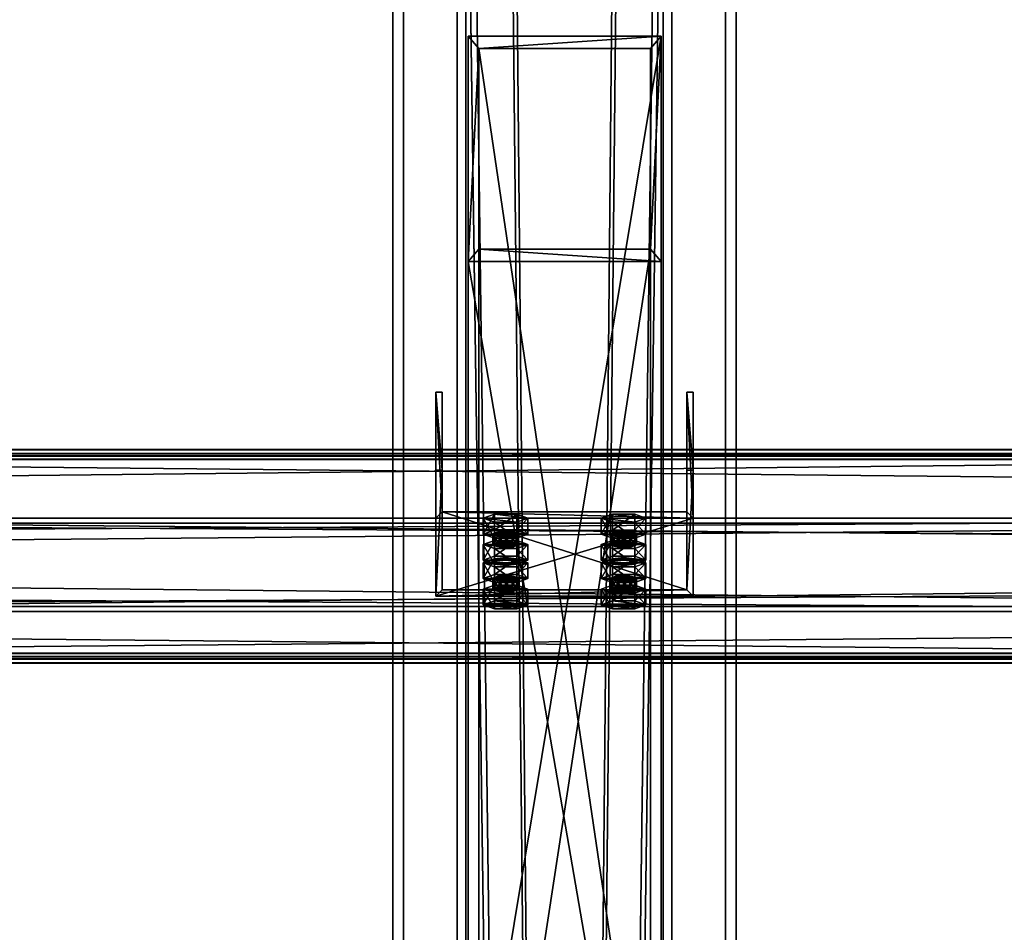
# Model space of a CAD drawing. Header units: millimetres. Extents: x -333 to 67333, y -930 to 39730.
# Tile 545 of 656: x 27646 to 28105, y 16351 to 16776. Entities that reach past the tile are written whole.
import ezdxf

# ---------------------------------------------------------------- set-up
doc = ezdxf.new("R2010")
doc.units = ezdxf.units.MM
for name, color, linetype in [('13', 7, 'Continuous'), ('4', 7, 'Continuous'), ('5', 7, 'Continuous'), ('6', 7, 'Continuous'), ('7', 7, 'Continuous'), ('95', 7, 'Continuous')]:
    doc.layers.add(name, color=color, linetype=linetype)

msp = doc.modelspace()

# ---------------------------------------------------------------- meshes
at = {"layer": '13', "color": 30}
mesh = msp.add_polyface(dxfattribs=at)
corners = [(28500.01, 16573.01, 6954.91), (28500.01, 16500.62, 6939.52), (21700.01, 16500.62, 6939.52), (21700.01, 16573.01, 6954.91), (28500.01, 16541.79, 6745.85), (21700.01, 16541.79, 6745.85), (28500.01, 16481.14, 6732.96), (21700.01, 16481.14, 6732.96), (28500.01, 16478.44, 6745.68), (21700.01, 16478.44, 6745.68), (28500.01, 16476.49, 6745.26), (21700.01, 16476.49, 6745.26), (28500.01, 16479.6, 6730.59), (21700.01, 16479.6, 6730.59), (28500.01, 16544.16, 6744.31), (21700.01, 16544.16, 6744.31), (28500.01, 16503, 6937.98), (21700.01, 16503, 6937.98), (28500.01, 16571.47, 6952.54), (21700.01, 16571.47, 6952.54), (28500.01, 16574.17, 6939.82), (21700.01, 16574.17, 6939.82), (28500.01, 16576.13, 6940.24), (21700.01, 16576.13, 6940.24)]
mesh.append_faces([[corners[k] for k in face] for face in [(0, 2, 3, 3), (1, 5, 2, 2), (4, 7, 5, 5), (6, 9, 7, 7), (8, 11, 9, 9), (10, 13, 11, 11), (12, 15, 13, 13), (14, 17, 15, 15), (16, 19, 17, 17), (18, 21, 19, 19), (20, 23, 21, 21), (22, 3, 23, 23), (20, 0, 22, 22), (8, 12, 10, 10), (3, 21, 23, 23), (11, 7, 9, 9)]], dxfattribs={"vtx0": -1, "color": 30})
mesh.append_faces([[corners[k] for k in face] for face in [(1, 16, 4, 4), (16, 0, 18, 18), (18, 0, 20, 20), (12, 6, 14, 14), (14, 4, 16, 16), (21, 3, 19, 19), (2, 19, 3, 3), (19, 2, 17, 17), (17, 2, 15, 15)]], dxfattribs={"vtx0": -1, "vtx1": -1, "color": 30})
mesh.append_faces([[corners[k] for k in face] for face in [(16, 1, 0, 0), (12, 8, 6, 6), (14, 6, 4, 4), (15, 2, 5, 5), (7, 11, 13, 13), (5, 13, 15, 15), (13, 5, 7, 7)]], dxfattribs={"vtx0": -1, "vtx2": -1, "vtx3": -1, "color": 30})
mesh.append_faces([[corners[k] for k in face] for face in [(0, 1, 2, 2), (1, 4, 5, 5), (4, 6, 7, 7), (6, 8, 9, 9), (8, 10, 11, 11), (10, 12, 13, 13), (12, 14, 15, 15), (14, 16, 17, 17), (16, 18, 19, 19), (18, 20, 21, 21), (20, 22, 23, 23), (22, 0, 3, 3)]], dxfattribs={"vtx2": -1, "vtx3": -1, "color": 30})
mesh = msp.add_polyface(dxfattribs=at)
corners = [(34100.01, 16573.01, 6954.91), (34100.01, 16500.62, 6939.52), (27300.01, 16500.62, 6939.52), (27300.01, 16573.01, 6954.91), (34100.01, 16541.79, 6745.85), (27300.01, 16541.79, 6745.85), (34100.01, 16481.14, 6732.96), (27300.01, 16481.14, 6732.96), (34100.01, 16478.44, 6745.68), (27300.01, 16478.44, 6745.68), (34100.01, 16476.49, 6745.26), (27300.01, 16476.49, 6745.26), (34100.01, 16479.6, 6730.59), (27300.01, 16479.6, 6730.59), (34100.01, 16544.16, 6744.31), (27300.01, 16544.16, 6744.31), (34100.01, 16503, 6937.98), (27300.01, 16503, 6937.98), (34100.01, 16571.47, 6952.54), (27300.01, 16571.47, 6952.54), (34100.01, 16574.17, 6939.82), (27300.01, 16574.17, 6939.82), (34100.01, 16576.13, 6940.24), (27300.01, 16576.13, 6940.24)]
mesh.append_faces([[corners[k] for k in face] for face in [(0, 2, 3, 3), (1, 5, 2, 2), (4, 7, 5, 5), (6, 9, 7, 7), (8, 11, 9, 9), (10, 13, 11, 11), (12, 15, 13, 13), (14, 17, 15, 15), (16, 19, 17, 17), (18, 21, 19, 19), (20, 23, 21, 21), (22, 3, 23, 23), (20, 0, 22, 22), (8, 12, 10, 10), (3, 21, 23, 23), (11, 7, 9, 9)]], dxfattribs={"vtx0": -1, "color": 30})
mesh.append_faces([[corners[k] for k in face] for face in [(1, 16, 4, 4), (16, 0, 18, 18), (18, 0, 20, 20), (12, 6, 14, 14), (14, 4, 16, 16), (21, 3, 19, 19), (2, 19, 3, 3), (19, 2, 17, 17), (17, 2, 15, 15)]], dxfattribs={"vtx0": -1, "vtx1": -1, "color": 30})
mesh.append_faces([[corners[k] for k in face] for face in [(16, 1, 0, 0), (12, 8, 6, 6), (14, 6, 4, 4), (15, 2, 5, 5), (7, 11, 13, 13), (5, 13, 15, 15), (13, 5, 7, 7)]], dxfattribs={"vtx0": -1, "vtx2": -1, "vtx3": -1, "color": 30})
mesh.append_faces([[corners[k] for k in face] for face in [(0, 1, 2, 2), (1, 4, 5, 5), (4, 6, 7, 7), (6, 8, 9, 9), (8, 10, 11, 11), (10, 12, 13, 13), (12, 14, 15, 15), (14, 16, 17, 17), (16, 18, 19, 19), (18, 20, 21, 21), (20, 22, 23, 23), (22, 0, 3, 3)]], dxfattribs={"vtx2": -1, "vtx3": -1, "color": 30})
at = {"layer": '4', "color": 171}
mesh = msp.add_polyface(dxfattribs=at)
corners = [(27945, 16768.89, 6628.51), (27855, 16768.89, 6628.51), (27855, 16225.73, 5227.71), (27945, 16225.73, 5227.71), (27945, 16663.69, 6606.15), (27945, 16141.82, 5260.25), (27855, 16663.69, 6606.15), (27855, 16141.82, 5260.25), (27860, 16221.07, 5229.52), (27940, 16221.07, 5229.52), (27940, 16146.48, 5258.44), (27860, 16146.48, 5258.44), (27860, 16763.04, 6627.26), (27940, 16763.04, 6627.26), (27860, 16669.53, 6607.39), (27940, 16669.53, 6607.39)]
mesh.append_faces([[corners[k] for k in face] for face in [(0, 2, 3, 3), (4, 3, 5, 5), (6, 5, 7, 7), (1, 7, 2, 2), (12, 9, 8, 8), (14, 8, 11, 11), (15, 11, 10, 10), (13, 10, 9, 9)]], dxfattribs={"vtx0": -1, "color": 171})
mesh.append_faces([[corners[k] for k in face] for face in [(2, 8, 3, 3), (8, 7, 11, 11), (11, 7, 10, 10), (3, 9, 5, 5), (9, 3, 8, 8), (5, 10, 7, 7), (1, 12, 6, 6), (12, 0, 13, 13), (13, 0, 15, 15), (6, 14, 4, 4), (14, 6, 12, 12), (4, 15, 0, 0)]], dxfattribs={"vtx0": -1, "vtx1": -1, "color": 171})
mesh.append_faces([[corners[k] for k in face] for face in [(8, 2, 7, 7), (5, 9, 10, 10), (12, 1, 0, 0), (4, 14, 15, 15)]], dxfattribs={"vtx0": -1, "vtx2": -1, "vtx3": -1, "color": 171})
mesh.append_faces([[corners[k] for k in face] for face in [(0, 1, 2, 2), (4, 0, 3, 3), (6, 4, 5, 5), (1, 6, 7, 7), (12, 13, 9, 9), (14, 12, 8, 8), (15, 14, 11, 11), (13, 15, 10, 10)]], dxfattribs={"vtx2": -1, "vtx3": -1, "color": 171})
at = {"layer": '5', "color": 131}
mesh = msp.add_polyface(dxfattribs=at)
corners = [(27946, 9415, 2984), (27854, 9415, 2984), (27854, 19384.97, 2984), (27946, 19384.97, 2984), (27854, 9415, 3076), (27854, 19384.97, 3076), (27946, 9415, 3076), (27946, 19384.97, 3076), (27950, 9415, 2980), (27950, 9415, 3080), (27950, 19384.97, 3080), (27950, 19384.97, 2980), (27850, 9415, 3080), (27850, 19384.97, 3080), (27850, 9415, 2980), (27850, 19384.97, 2980)]
mesh.append_faces([[corners[k] for k in face] for face in [(0, 2, 3, 3), (1, 5, 2, 2), (4, 7, 5, 5), (6, 3, 7, 7), (8, 10, 11, 11), (9, 13, 10, 10), (12, 15, 13, 13), (14, 11, 15, 15)]], dxfattribs={"vtx0": -1, "color": 131})
mesh.append_faces([[corners[k] for k in face] for face in [(9, 6, 12, 12), (6, 8, 0, 0), (0, 8, 1, 1), (12, 4, 14, 14), (4, 12, 6, 6), (14, 1, 8, 8), (11, 3, 15, 15), (3, 10, 7, 7), (7, 10, 5, 5), (15, 2, 13, 13), (2, 15, 3, 3), (13, 5, 10, 10)]], dxfattribs={"vtx0": -1, "vtx1": -1, "color": 131})
mesh.append_faces([[corners[k] for k in face] for face in [(6, 9, 8, 8), (14, 4, 1, 1), (3, 11, 10, 10), (13, 2, 5, 5)]], dxfattribs={"vtx0": -1, "vtx2": -1, "vtx3": -1, "color": 131})
mesh.append_faces([[corners[k] for k in face] for face in [(0, 1, 2, 2), (1, 4, 5, 5), (4, 6, 7, 7), (6, 0, 3, 3), (8, 9, 10, 10), (9, 12, 13, 13), (12, 14, 15, 15), (14, 8, 11, 11)]], dxfattribs={"vtx2": -1, "vtx3": -1, "color": 131})
at = {"layer": '6', "color": 2}
mesh = msp.add_polyface(dxfattribs=at)
corners = [(27980, 19380.14, 7183.53), (27820, 19380.14, 7183.53), (27820, 7954.94, 4755.1), (27980, 7954.94, 4755.1), (27980, 19380.14, 7347.1), (27980, 7921.68, 4911.61), (27820, 19380.14, 7347.1), (27820, 7921.68, 4911.61), (27825, 7953.9, 4759.99), (27975, 7953.9, 4759.99), (27975, 7922.72, 4906.72), (27825, 7922.72, 4906.72), (27975, 19380.14, 7188.64), (27975, 19380.14, 7341.99), (27825, 19380.14, 7188.64), (27825, 19380.14, 7341.99)]
mesh.append_faces([[corners[k] for k in face] for face in [(0, 2, 3, 3), (4, 3, 5, 5), (6, 5, 7, 7), (1, 7, 2, 2), (12, 10, 9, 9), (14, 9, 8, 8), (15, 8, 11, 11), (13, 11, 10, 10)]], dxfattribs={"vtx0": -1, "color": 2})
mesh.append_faces([[corners[k] for k in face] for face in [(2, 8, 3, 3), (8, 7, 11, 11), (11, 7, 10, 10), (3, 9, 5, 5), (9, 3, 8, 8), (5, 10, 7, 7), (0, 12, 1, 1), (12, 4, 13, 13), (13, 4, 15, 15), (1, 14, 6, 6), (14, 1, 12, 12), (6, 15, 4, 4)]], dxfattribs={"vtx0": -1, "vtx1": -1, "color": 2})
mesh.append_faces([[corners[k] for k in face] for face in [(8, 2, 7, 7), (5, 9, 10, 10), (12, 0, 4, 4), (6, 14, 15, 15)]], dxfattribs={"vtx0": -1, "vtx2": -1, "vtx3": -1, "color": 2})
mesh.append_faces([[corners[k] for k in face] for face in [(0, 1, 2, 2), (4, 0, 3, 3), (6, 4, 5, 5), (1, 6, 7, 7), (12, 13, 10, 10), (14, 12, 9, 9), (15, 14, 8, 8), (13, 15, 11, 11)]], dxfattribs={"vtx2": -1, "vtx3": -1, "color": 2})
at = {"layer": '7', "color": 6}
mesh = msp.add_polyface(dxfattribs=at)
corners = [(27840.01, 16507.78, 6915.49), (27960.01, 16507.78, 6915.49), (27960.01, 16544.16, 6744.31), (27840.01, 16544.16, 6744.31), (27960.01, 16566.47, 6927.96), (27960.01, 16602.85, 6756.78), (27957.01, 16566.47, 6927.96), (27957.01, 16602.85, 6756.78), (27957.01, 16510.71, 6916.11), (27957.01, 16547.1, 6744.93), (27843.01, 16510.71, 6916.11), (27843.01, 16547.1, 6744.93), (27843.01, 16566.47, 6927.96), (27843.01, 16602.85, 6756.78), (27840.01, 16566.47, 6927.96), (27840.01, 16602.85, 6756.78)]
mesh.append_faces([[corners[k] for k in face] for face in [(0, 2, 3, 3), (1, 5, 2, 2), (4, 7, 5, 5), (6, 9, 7, 7), (8, 11, 9, 9), (10, 13, 11, 11), (12, 15, 13, 13), (14, 3, 15, 15), (12, 0, 14, 14), (7, 2, 5, 5)]], dxfattribs={"vtx0": -1, "color": 6})
mesh.append_faces([[corners[k] for k in face] for face in [(1, 8, 4, 4), (8, 0, 10, 10), (10, 0, 12, 12), (3, 11, 15, 15), (11, 2, 9, 9), (9, 2, 7, 7)]], dxfattribs={"vtx0": -1, "vtx1": -1, "color": 6})
mesh.append_faces([[corners[k] for k in face] for face in [(8, 1, 0, 0), (11, 3, 2, 2)]], dxfattribs={"vtx0": -1, "vtx2": -1, "vtx3": -1, "color": 6})
mesh.append_faces([[corners[k] for k in face] for face in [(6, 4, 8, 8), (13, 15, 11, 11)]], dxfattribs={"vtx1": -1, "color": 6})
mesh.append_faces([[corners[k] for k in face] for face in [(0, 1, 2, 2), (1, 4, 5, 5), (4, 6, 7, 7), (6, 8, 9, 9), (8, 10, 11, 11), (10, 12, 13, 13), (12, 14, 15, 15), (14, 0, 3, 3)]], dxfattribs={"vtx2": -1, "vtx3": -1, "color": 6})
at = {"layer": '95', "color": 20}
mesh = msp.add_polyface(dxfattribs=at)
corners = [(27866.51, 16531.81, 6792.8), (27867.31, 16537.32, 6790.91), (27866.51, 16536.7, 6793.84), (27867.31, 16532.43, 6789.87), (27869.51, 16532.89, 6787.72), (27869.51, 16537.78, 6788.76), (27872.51, 16533.06, 6786.93), (27872.51, 16537.95, 6787.97), (27875.51, 16532.89, 6787.72), (27875.51, 16537.78, 6788.76), (27877.71, 16532.43, 6789.87), (27877.71, 16537.32, 6790.91), (27878.51, 16536.7, 6793.84), (27878.51, 16531.81, 6792.8), (27877.71, 16536.08, 6796.78), (27867.31, 16531.19, 6795.74), (27867.31, 16536.08, 6796.78), (27869.51, 16535.62, 6798.92), (27875.51, 16535.62, 6798.92), (27872.51, 16535.45, 6799.71), (27862.12, 16536.7, 6793.84), (27867.31, 16538.57, 6785.04), (27867.31, 16545.91, 6786.6), (27862.12, 16544.04, 6795.4), (27877.71, 16538.57, 6785.04), (27877.71, 16545.91, 6786.6), (27882.9, 16536.7, 6793.84), (27882.9, 16544.04, 6795.4), (27877.71, 16534.83, 6802.65), (27877.71, 16542.17, 6804.2), (27867.31, 16534.83, 6802.65), (27867.31, 16542.17, 6804.2)]
mesh.append_faces([[corners[k] for k in face] for face in [(0, 1, 2, 2), (3, 5, 1, 1), (4, 7, 5, 5), (6, 9, 7, 7), (8, 11, 9, 9), (10, 12, 11, 11), (13, 14, 12, 12), (15, 2, 16, 16), (17, 18, 19, 19), (9, 5, 7, 7), (20, 22, 23, 23), (21, 25, 22, 22), (24, 27, 25, 25), (26, 29, 27, 27), (28, 31, 29, 29), (30, 23, 31, 31), (21, 26, 24, 24), (28, 20, 30, 30), (23, 29, 31, 31), (27, 22, 25, 25)]], dxfattribs={"vtx0": -1, "color": 20})
mesh.append_faces([[corners[k] for k in face] for face in [(18, 16, 14, 14), (14, 2, 12, 12), (12, 1, 11, 11), (11, 5, 9, 9), (26, 20, 28, 28), (29, 23, 27, 27)]], dxfattribs={"vtx0": -1, "vtx1": -1, "color": 20})
mesh.append_faces([[corners[k] for k in face] for face in [(18, 17, 16, 16), (14, 16, 2, 2), (12, 2, 1, 1), (11, 1, 5, 5), (26, 21, 20, 20), (27, 23, 22, 22)]], dxfattribs={"vtx0": -1, "vtx2": -1, "vtx3": -1, "color": 20})
mesh.append_faces([[corners[k] for k in face] for face in [(3, 4, 5, 5), (4, 6, 7, 7), (6, 8, 9, 9), (8, 10, 11, 11), (20, 21, 22, 22), (21, 24, 25, 25), (24, 26, 27, 27), (26, 28, 29, 29), (28, 30, 31, 31), (30, 20, 23, 23)]], dxfattribs={"vtx2": -1, "vtx3": -1, "color": 20})
mesh = msp.add_polyface(dxfattribs=at)
corners = [(27921.51, 16531.81, 6792.8), (27922.31, 16537.32, 6790.91), (27921.51, 16536.7, 6793.84), (27922.31, 16532.43, 6789.87), (27924.51, 16532.89, 6787.72), (27924.51, 16537.78, 6788.76), (27927.51, 16533.06, 6786.93), (27927.51, 16537.95, 6787.97), (27930.51, 16532.89, 6787.72), (27930.51, 16537.78, 6788.76), (27932.71, 16532.43, 6789.87), (27932.71, 16537.32, 6790.91), (27933.51, 16536.7, 6793.84), (27933.51, 16531.81, 6792.8), (27932.71, 16536.08, 6796.78), (27922.31, 16531.19, 6795.74), (27922.31, 16536.08, 6796.78), (27927.51, 16535.45, 6799.71), (27924.51, 16535.62, 6798.92), (27930.51, 16535.62, 6798.92), (27917.12, 16536.7, 6793.84), (27922.31, 16538.57, 6785.04), (27922.31, 16545.91, 6786.6), (27917.12, 16544.04, 6795.4), (27932.71, 16538.57, 6785.04), (27932.71, 16545.91, 6786.6), (27937.9, 16536.7, 6793.84), (27937.9, 16544.04, 6795.4), (27932.71, 16534.83, 6802.65), (27932.71, 16542.17, 6804.2), (27922.31, 16534.83, 6802.65), (27922.31, 16542.17, 6804.2)]
mesh.append_faces([[corners[k] for k in face] for face in [(0, 1, 2, 2), (3, 5, 1, 1), (4, 7, 5, 5), (6, 9, 7, 7), (8, 11, 9, 9), (10, 12, 11, 11), (13, 14, 12, 12), (15, 2, 16, 16), (16, 17, 18, 18), (9, 5, 7, 7), (20, 22, 23, 23), (21, 25, 22, 22), (24, 27, 25, 25), (26, 29, 27, 27), (28, 31, 29, 29), (30, 23, 31, 31), (21, 26, 24, 24), (28, 20, 30, 30), (23, 29, 31, 31), (27, 22, 25, 25)]], dxfattribs={"vtx0": -1, "color": 20})
mesh.append_faces([[corners[k] for k in face] for face in [(17, 16, 19, 19), (19, 16, 14, 14), (14, 2, 12, 12), (12, 1, 11, 11), (11, 5, 9, 9), (26, 20, 28, 28), (29, 23, 27, 27)]], dxfattribs={"vtx0": -1, "vtx1": -1, "color": 20})
mesh.append_faces([[corners[k] for k in face] for face in [(14, 16, 2, 2), (12, 2, 1, 1), (11, 1, 5, 5), (26, 21, 20, 20), (27, 23, 22, 22)]], dxfattribs={"vtx0": -1, "vtx2": -1, "vtx3": -1, "color": 20})
mesh.append_faces([[corners[k] for k in face] for face in [(3, 4, 5, 5), (4, 6, 7, 7), (6, 8, 9, 9), (8, 10, 11, 11), (20, 21, 22, 22), (21, 24, 25, 25), (24, 26, 27, 27), (26, 28, 29, 29), (28, 30, 31, 31), (30, 20, 23, 23)]], dxfattribs={"vtx2": -1, "vtx3": -1, "color": 20})
mesh = msp.add_polyface(dxfattribs=at)
corners = [(27882.9, 16523.25, 6893.22), (27862.12, 16523.25, 6893.22), (27867.31, 16525.12, 6884.41), (27877.71, 16525.12, 6884.41), (27866.51, 16531.81, 6792.8), (27867.31, 16532.43, 6789.87), (27867.31, 16537.32, 6790.91), (27877.71, 16532.43, 6789.87), (27878.51, 16531.81, 6792.8), (27878.51, 16536.7, 6793.84), (27877.71, 16531.19, 6795.74), (27877.71, 16536.08, 6796.78), (27875.51, 16530.73, 6797.89), (27875.51, 16535.62, 6798.92), (27872.51, 16530.56, 6798.67), (27872.51, 16535.45, 6799.71), (27869.51, 16530.73, 6797.89), (27869.51, 16535.62, 6798.92), (27867.31, 16531.19, 6795.74), (27867.31, 16536.08, 6796.78), (27866.51, 16536.7, 6793.84), (27869.51, 16532.89, 6787.72), (27875.51, 16532.89, 6787.72), (27872.51, 16533.06, 6786.93), (27862.12, 16524.47, 6791.24), (27867.31, 16526.35, 6782.44), (27867.31, 16533.68, 6784), (27862.12, 16531.81, 6792.8), (27877.71, 16526.35, 6782.44), (27877.71, 16533.68, 6784), (27882.9, 16524.47, 6791.24), (27882.9, 16531.81, 6792.8), (27877.71, 16522.6, 6800.05), (27877.71, 16529.94, 6801.61), (27867.31, 16522.6, 6800.05), (27867.31, 16529.94, 6801.61)]
mesh.append_faces([[corners[k] for k in face] for face in [(0, 2, 3, 3), (10, 13, 11, 11), (12, 15, 13, 13), (14, 17, 15, 15), (16, 19, 17, 17), (21, 22, 23, 23), (12, 16, 14, 14), (24, 26, 27, 27), (25, 29, 26, 26), (28, 31, 29, 29), (30, 33, 31, 31), (32, 35, 33, 33), (34, 27, 35, 35), (25, 30, 28, 28), (27, 33, 35, 35), (31, 26, 29, 29)]], dxfattribs={"vtx0": -1, "color": 20})
mesh.append_faces([[corners[k] for k in face] for face in [(22, 21, 7, 7), (7, 5, 8, 8), (8, 4, 10, 10), (10, 18, 12, 12), (33, 27, 31, 31)]], dxfattribs={"vtx0": -1, "vtx1": -1, "color": 20})
mesh.append_faces([[corners[k] for k in face] for face in [(0, 1, 2, 2), (7, 21, 5, 5), (8, 5, 4, 4), (10, 4, 18, 18), (12, 18, 16, 16), (30, 25, 24, 24), (31, 27, 26, 26)]], dxfattribs={"vtx0": -1, "vtx2": -1, "vtx3": -1, "color": 20})
mesh.append_faces([[corners[k] for k in face] for face in [(4, 5, 6, 6), (7, 8, 9, 9), (8, 10, 11, 11), (10, 12, 13, 13), (12, 14, 15, 15), (14, 16, 17, 17), (16, 18, 19, 19), (18, 4, 20, 20), (24, 25, 26, 26), (25, 28, 29, 29), (28, 30, 31, 31), (30, 32, 33, 33), (32, 34, 35, 35), (34, 24, 27, 27)]], dxfattribs={"vtx2": -1, "vtx3": -1, "color": 20})
mesh = msp.add_polyface(dxfattribs=at)
corners = [(27937.9, 16523.25, 6893.22), (27917.12, 16523.25, 6893.22), (27922.31, 16525.12, 6884.41), (27932.71, 16525.12, 6884.41), (27921.51, 16531.81, 6792.8), (27922.31, 16532.43, 6789.87), (27922.31, 16537.32, 6790.91), (27932.71, 16532.43, 6789.87), (27933.51, 16531.81, 6792.8), (27933.51, 16536.7, 6793.84), (27932.71, 16531.19, 6795.74), (27932.71, 16536.08, 6796.78), (27930.51, 16530.73, 6797.89), (27930.51, 16535.62, 6798.92), (27927.51, 16530.56, 6798.67), (27927.51, 16535.45, 6799.71), (27924.51, 16530.73, 6797.89), (27924.51, 16535.62, 6798.92), (27922.31, 16531.19, 6795.74), (27922.31, 16536.08, 6796.78), (27921.51, 16536.7, 6793.84), (27924.51, 16532.89, 6787.72), (27930.51, 16532.89, 6787.72), (27927.51, 16533.06, 6786.93), (27917.12, 16524.47, 6791.24), (27922.31, 16526.35, 6782.44), (27922.31, 16533.68, 6784), (27917.12, 16531.81, 6792.8), (27932.71, 16526.35, 6782.44), (27932.71, 16533.68, 6784), (27937.9, 16524.47, 6791.24), (27937.9, 16531.81, 6792.8), (27932.71, 16522.6, 6800.05), (27932.71, 16529.94, 6801.61), (27922.31, 16522.6, 6800.05), (27922.31, 16529.94, 6801.61)]
mesh.append_faces([[corners[k] for k in face] for face in [(0, 2, 3, 3), (10, 13, 11, 11), (12, 15, 13, 13), (14, 17, 15, 15), (16, 19, 17, 17), (21, 22, 23, 23), (12, 16, 14, 14), (24, 26, 27, 27), (25, 29, 26, 26), (28, 31, 29, 29), (30, 33, 31, 31), (32, 35, 33, 33), (34, 27, 35, 35), (25, 30, 28, 28), (27, 33, 35, 35), (31, 26, 29, 29)]], dxfattribs={"vtx0": -1, "color": 20})
mesh.append_faces([[corners[k] for k in face] for face in [(22, 21, 7, 7), (7, 5, 8, 8), (8, 4, 10, 10), (10, 18, 12, 12), (33, 27, 31, 31)]], dxfattribs={"vtx0": -1, "vtx1": -1, "color": 20})
mesh.append_faces([[corners[k] for k in face] for face in [(0, 1, 2, 2), (7, 21, 5, 5), (8, 5, 4, 4), (10, 4, 18, 18), (12, 18, 16, 16), (30, 25, 24, 24), (31, 27, 26, 26)]], dxfattribs={"vtx0": -1, "vtx2": -1, "vtx3": -1, "color": 20})
mesh.append_faces([[corners[k] for k in face] for face in [(4, 5, 6, 6), (7, 8, 9, 9), (8, 10, 11, 11), (10, 12, 13, 13), (12, 14, 15, 15), (14, 16, 17, 17), (16, 18, 19, 19), (18, 4, 20, 20), (24, 25, 26, 26), (25, 28, 29, 29), (28, 30, 31, 31), (30, 32, 33, 33), (32, 34, 35, 35), (34, 24, 27, 27)]], dxfattribs={"vtx2": -1, "vtx3": -1, "color": 20})
mesh = msp.add_polyface(dxfattribs=at)
corners = [(27866.51, 16511.02, 6890.62), (27867.31, 16516.53, 6888.72), (27866.51, 16515.91, 6891.66), (27867.31, 16511.64, 6887.68), (27869.51, 16512.1, 6885.53), (27869.51, 16516.99, 6886.57), (27872.51, 16512.27, 6884.75), (27872.51, 16517.16, 6885.79), (27875.51, 16512.1, 6885.53), (27875.51, 16516.99, 6886.57), (27877.71, 16511.64, 6887.68), (27877.71, 16516.53, 6888.72), (27878.51, 16515.91, 6891.66), (27878.51, 16511.02, 6890.62), (27877.71, 16515.29, 6894.59), (27867.31, 16510.4, 6893.55), (27867.31, 16515.29, 6894.59), (27869.51, 16514.83, 6896.74), (27875.51, 16514.83, 6896.74), (27872.51, 16514.66, 6897.53), (27862.12, 16515.91, 6891.66), (27867.31, 16517.78, 6882.85), (27867.31, 16525.12, 6884.41), (27862.12, 16523.25, 6893.22), (27877.71, 16517.78, 6882.85), (27877.71, 16525.12, 6884.41), (27882.9, 16515.91, 6891.66), (27882.9, 16523.25, 6893.22), (27877.71, 16514.04, 6900.46), (27877.71, 16521.38, 6902.02), (27867.31, 16514.04, 6900.46), (27867.31, 16521.38, 6902.02), (27882.9, 16524.47, 6791.24), (27862.12, 16524.47, 6791.24), (27877.71, 16522.6, 6800.05), (27867.31, 16522.6, 6800.05)]
mesh.append_faces([[corners[k] for k in face] for face in [(0, 1, 2, 2), (3, 5, 1, 1), (4, 7, 5, 5), (6, 9, 7, 7), (8, 11, 9, 9), (10, 12, 11, 11), (13, 14, 12, 12), (15, 2, 16, 16), (17, 18, 19, 19), (9, 5, 7, 7), (20, 22, 23, 23), (21, 25, 22, 22), (24, 27, 25, 25), (26, 29, 27, 27), (28, 31, 29, 29), (30, 23, 31, 31), (21, 26, 24, 24), (28, 20, 30, 30), (23, 29, 31, 31), (34, 33, 35, 35)]], dxfattribs={"vtx0": -1, "color": 20})
mesh.append_faces([[corners[k] for k in face] for face in [(18, 16, 14, 14), (14, 2, 12, 12), (12, 1, 11, 11), (11, 5, 9, 9), (26, 20, 28, 28), (29, 23, 27, 27), (32, 33, 34, 34)]], dxfattribs={"vtx0": -1, "vtx1": -1, "color": 20})
mesh.append_faces([[corners[k] for k in face] for face in [(18, 17, 16, 16), (14, 16, 2, 2), (12, 2, 1, 1), (11, 1, 5, 5), (26, 21, 20, 20)]], dxfattribs={"vtx0": -1, "vtx2": -1, "vtx3": -1, "color": 20})
mesh.append_faces([[corners[k] for k in face] for face in [(3, 4, 5, 5), (4, 6, 7, 7), (6, 8, 9, 9), (8, 10, 11, 11), (20, 21, 22, 22), (21, 24, 25, 25), (24, 26, 27, 27), (26, 28, 29, 29), (28, 30, 31, 31), (30, 20, 23, 23)]], dxfattribs={"vtx2": -1, "vtx3": -1, "color": 20})
mesh = msp.add_polyface(dxfattribs=at)
corners = [(27921.51, 16511.02, 6890.62), (27922.31, 16516.53, 6888.72), (27921.51, 16515.91, 6891.66), (27922.31, 16511.64, 6887.68), (27924.51, 16512.1, 6885.53), (27924.51, 16516.99, 6886.57), (27927.51, 16512.27, 6884.75), (27927.51, 16517.16, 6885.79), (27930.51, 16512.1, 6885.53), (27930.51, 16516.99, 6886.57), (27932.71, 16511.64, 6887.68), (27932.71, 16516.53, 6888.72), (27933.51, 16515.91, 6891.66), (27933.51, 16511.02, 6890.62), (27932.71, 16515.29, 6894.59), (27922.31, 16510.4, 6893.55), (27922.31, 16515.29, 6894.59), (27927.51, 16514.66, 6897.53), (27924.51, 16514.83, 6896.74), (27930.51, 16514.83, 6896.74), (27917.12, 16515.91, 6891.66), (27922.31, 16517.78, 6882.85), (27922.31, 16525.12, 6884.41), (27917.12, 16523.25, 6893.22), (27932.71, 16517.78, 6882.85), (27932.71, 16525.12, 6884.41), (27937.9, 16515.91, 6891.66), (27937.9, 16523.25, 6893.22), (27932.71, 16514.04, 6900.46), (27932.71, 16521.38, 6902.02), (27922.31, 16514.04, 6900.46), (27922.31, 16521.38, 6902.02), (27937.9, 16524.47, 6791.24), (27917.12, 16524.47, 6791.24), (27932.71, 16522.6, 6800.05), (27922.31, 16522.6, 6800.05)]
mesh.append_faces([[corners[k] for k in face] for face in [(0, 1, 2, 2), (3, 5, 1, 1), (4, 7, 5, 5), (6, 9, 7, 7), (8, 11, 9, 9), (10, 12, 11, 11), (13, 14, 12, 12), (15, 2, 16, 16), (16, 17, 18, 18), (9, 5, 7, 7), (20, 22, 23, 23), (21, 25, 22, 22), (24, 27, 25, 25), (26, 29, 27, 27), (28, 31, 29, 29), (30, 23, 31, 31), (21, 26, 24, 24), (28, 20, 30, 30), (23, 29, 31, 31), (34, 33, 35, 35)]], dxfattribs={"vtx0": -1, "color": 20})
mesh.append_faces([[corners[k] for k in face] for face in [(17, 16, 19, 19), (19, 16, 14, 14), (14, 2, 12, 12), (12, 1, 11, 11), (11, 5, 9, 9), (26, 20, 28, 28), (29, 23, 27, 27), (32, 33, 34, 34)]], dxfattribs={"vtx0": -1, "vtx1": -1, "color": 20})
mesh.append_faces([[corners[k] for k in face] for face in [(14, 16, 2, 2), (12, 2, 1, 1), (11, 1, 5, 5), (26, 21, 20, 20)]], dxfattribs={"vtx0": -1, "vtx2": -1, "vtx3": -1, "color": 20})
mesh.append_faces([[corners[k] for k in face] for face in [(3, 4, 5, 5), (4, 6, 7, 7), (6, 8, 9, 9), (8, 10, 11, 11), (20, 21, 22, 22), (21, 24, 25, 25), (24, 26, 27, 27), (26, 28, 29, 29), (28, 30, 31, 31), (30, 20, 23, 23)]], dxfattribs={"vtx2": -1, "vtx3": -1, "color": 20})
mesh = msp.add_polyface(dxfattribs=at)
corners = [(27866.51, 16511.02, 6890.62), (27867.31, 16511.64, 6887.68), (27867.31, 16516.53, 6888.72), (27877.71, 16511.64, 6887.68), (27878.51, 16511.02, 6890.62), (27878.51, 16515.91, 6891.66), (27877.71, 16510.4, 6893.55), (27877.71, 16515.29, 6894.59), (27875.51, 16509.94, 6895.7), (27875.51, 16514.83, 6896.74), (27872.51, 16509.77, 6896.49), (27872.51, 16514.66, 6897.53), (27869.51, 16509.94, 6895.7), (27869.51, 16514.83, 6896.74), (27867.31, 16510.4, 6893.55), (27867.31, 16515.29, 6894.59), (27866.51, 16515.91, 6891.66), (27869.51, 16512.1, 6885.53), (27875.51, 16512.1, 6885.53), (27872.51, 16512.27, 6884.75), (27862.12, 16503.68, 6889.06), (27867.31, 16505.55, 6880.25), (27867.31, 16512.89, 6881.81), (27862.12, 16511.02, 6890.62), (27877.71, 16505.55, 6880.25), (27877.71, 16512.89, 6881.81), (27882.9, 16503.68, 6889.06), (27882.9, 16511.02, 6890.62), (27877.71, 16501.81, 6897.86), (27877.71, 16509.15, 6899.42), (27867.31, 16501.81, 6897.86), (27867.31, 16509.15, 6899.42)]
mesh.append_faces([[corners[k] for k in face] for face in [(6, 9, 7, 7), (8, 11, 9, 9), (10, 13, 11, 11), (12, 15, 13, 13), (17, 18, 19, 19), (8, 12, 10, 10), (20, 22, 23, 23), (21, 25, 22, 22), (24, 27, 25, 25), (26, 29, 27, 27), (28, 31, 29, 29), (30, 23, 31, 31), (21, 26, 24, 24), (28, 20, 30, 30), (23, 29, 31, 31), (27, 22, 25, 25)]], dxfattribs={"vtx0": -1, "color": 20})
mesh.append_faces([[corners[k] for k in face] for face in [(18, 17, 3, 3), (3, 1, 4, 4), (4, 0, 6, 6), (6, 14, 8, 8), (26, 20, 28, 28), (29, 23, 27, 27)]], dxfattribs={"vtx0": -1, "vtx1": -1, "color": 20})
mesh.append_faces([[corners[k] for k in face] for face in [(3, 17, 1, 1), (4, 1, 0, 0), (6, 0, 14, 14), (8, 14, 12, 12), (26, 21, 20, 20), (27, 23, 22, 22)]], dxfattribs={"vtx0": -1, "vtx2": -1, "vtx3": -1, "color": 20})
mesh.append_faces([[corners[k] for k in face] for face in [(0, 1, 2, 2), (3, 4, 5, 5), (4, 6, 7, 7), (6, 8, 9, 9), (8, 10, 11, 11), (10, 12, 13, 13), (12, 14, 15, 15), (14, 0, 16, 16), (20, 21, 22, 22), (21, 24, 25, 25), (24, 26, 27, 27), (26, 28, 29, 29), (28, 30, 31, 31), (30, 20, 23, 23)]], dxfattribs={"vtx2": -1, "vtx3": -1, "color": 20})
mesh = msp.add_polyface(dxfattribs=at)
corners = [(27921.51, 16511.02, 6890.62), (27922.31, 16511.64, 6887.68), (27922.31, 16516.53, 6888.72), (27932.71, 16511.64, 6887.68), (27933.51, 16511.02, 6890.62), (27933.51, 16515.91, 6891.66), (27932.71, 16510.4, 6893.55), (27932.71, 16515.29, 6894.59), (27930.51, 16509.94, 6895.7), (27930.51, 16514.83, 6896.74), (27927.51, 16509.77, 6896.49), (27927.51, 16514.66, 6897.53), (27924.51, 16509.94, 6895.7), (27924.51, 16514.83, 6896.74), (27922.31, 16510.4, 6893.55), (27922.31, 16515.29, 6894.59), (27921.51, 16515.91, 6891.66), (27924.51, 16512.1, 6885.53), (27930.51, 16512.1, 6885.53), (27927.51, 16512.27, 6884.75), (27917.12, 16503.68, 6889.06), (27922.31, 16505.55, 6880.25), (27922.31, 16512.89, 6881.81), (27917.12, 16511.02, 6890.62), (27932.71, 16505.55, 6880.25), (27932.71, 16512.89, 6881.81), (27937.9, 16503.68, 6889.06), (27937.9, 16511.02, 6890.62), (27932.71, 16501.81, 6897.86), (27932.71, 16509.15, 6899.42), (27922.31, 16501.81, 6897.86), (27922.31, 16509.15, 6899.42)]
mesh.append_faces([[corners[k] for k in face] for face in [(6, 9, 7, 7), (8, 11, 9, 9), (10, 13, 11, 11), (12, 15, 13, 13), (17, 18, 19, 19), (8, 12, 10, 10), (20, 22, 23, 23), (21, 25, 22, 22), (24, 27, 25, 25), (26, 29, 27, 27), (28, 31, 29, 29), (30, 23, 31, 31), (21, 26, 24, 24), (28, 20, 30, 30), (23, 29, 31, 31), (27, 22, 25, 25)]], dxfattribs={"vtx0": -1, "color": 20})
mesh.append_faces([[corners[k] for k in face] for face in [(18, 17, 3, 3), (3, 1, 4, 4), (4, 0, 6, 6), (6, 14, 8, 8), (26, 20, 28, 28), (29, 22, 27, 27)]], dxfattribs={"vtx0": -1, "vtx1": -1, "color": 20})
mesh.append_faces([[corners[k] for k in face] for face in [(3, 17, 1, 1), (4, 1, 0, 0), (6, 0, 14, 14), (8, 14, 12, 12), (26, 21, 20, 20), (29, 23, 22, 22)]], dxfattribs={"vtx0": -1, "vtx2": -1, "vtx3": -1, "color": 20})
mesh.append_faces([[corners[k] for k in face] for face in [(0, 1, 2, 2), (3, 4, 5, 5), (4, 6, 7, 7), (6, 8, 9, 9), (8, 10, 11, 11), (10, 12, 13, 13), (12, 14, 15, 15), (14, 0, 16, 16), (20, 21, 22, 22), (21, 24, 25, 25), (24, 26, 27, 27), (26, 28, 29, 29), (28, 30, 31, 31), (30, 20, 23, 23)]], dxfattribs={"vtx2": -1, "vtx3": -1, "color": 20})

doc.saveas('drawing.dxf')
